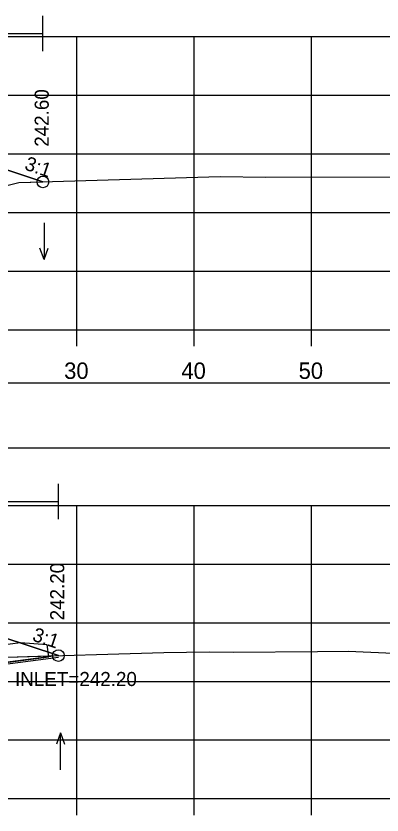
# Model space of a CAD drawing. Extents: x 1369627 to 1374022, y 380035 to 398173.
# Drawn here: x 1372123.3 to 1372154.6, y 382061.4 to 382129.6 of the extents above; entities that cross this region are included whole.
import ezdxf

# ---------------------------------------------------------------- set-up
doc = ezdxf.new("R2010")
doc.units = 0
for name, color, linetype in [('Default', 7, 'Continuous'), ('R_Axis', 7, 'Continuous'), ('R_Axis Annot', 7, 'Continuous'), ('R_Border Notes', 7, 'Continuous'), ('R_Exist Surface', 7, 'Continuous'), ('R_Fin Surface', 7, 'Continuous'), ('R_Grid', 7, 'Continuous'), ('R_MOT', 7, 'Continuous'), ('R_No Plot', 7, 'Continuous'), ('R_Water', 7, 'Continuous'), ('R_Water Annot', 7, 'Continuous'), ('R_Xsect Elev', 7, 'Continuous'), ('R_Xsect Slope', 7, 'Continuous'), ('T_Vehicle Path Rt', 7, 'Continuous')]:
    doc.layers.add(name, color=color, linetype=linetype)

msp = doc.modelspace()

# ---------------------------------------------------------------- linework, layer by layer
at = {"layer": 'Default'}
msp.add_lwpolyline([(1371948.53, 382092.723), (1372248.53, 382092.723), (1372248.53, 382098.245), (1371948.53, 382098.245)], close=True, dxfattribs=at)
at = {"layer": 'R_Axis'}
for p, q in [((1371948.53, 382102.801), (1372248.53, 382102.801)), ((1372128.53, 382101.401), (1372128.53, 382102.801)), ((1372138.53, 382101.401), (1372138.53, 382102.801)), ((1372148.53, 382101.401), (1372148.53, 382102.801)), ((1371948.53, 382062.801), (1372248.53, 382062.801)), ((1372128.53, 382061.401), (1372128.53, 382062.801)), ((1372138.53, 382061.401), (1372138.53, 382062.801)), ((1372148.53, 382061.401), (1372148.53, 382062.801))]:
    msp.add_line(p, q, dxfattribs=at)
at = {"layer": 'R_Exist Surface'}
for points in [[(1372122.567, 382115.096), (1372123.58, 382115.345), (1372140.745, 382115.852), (1372144.66, 382115.796), (1372161.055, 382115.842)], [(1372122.546, 382074.873), (1372135.944, 382075.269), (1372139.818, 382075.321), (1372141.872, 382075.304), (1372149.055, 382075.36), (1372151.656, 382075.378), (1372155.529, 382075.2)]]:
    msp.add_lwpolyline(points, dxfattribs=at)
at = {"layer": 'R_Fin Surface'}
for points in [[(1372069.318, 382114.701), (1372075.02, 382116.602), (1372080.02, 382116.502), (1372083.02, 382116.442), (1372083.52, 382116.442), (1372083.53, 382115.942), (1372084.53, 382115.962), (1372086.53, 382116.002), (1372098.53, 382116.242), (1372110.53, 382116.002), (1372112.53, 382115.962), (1372113.53, 382115.942), (1372113.54, 382116.442), (1372114.04, 382116.442), (1372117.04, 382116.502), (1372122.04, 382116.602), (1372125.63, 382115.405)], [(1372070.304, 382075.069), (1372075.02, 382076.641), (1372080.02, 382076.541), (1372083.02, 382076.481), (1372083.52, 382076.481), (1372083.53, 382075.981), (1372084.53, 382076.001), (1372086.53, 382076.041), (1372098.53, 382076.281), (1372110.53, 382076.041), (1372112.53, 382076.001), (1372113.53, 382075.981), (1372113.54, 382076.481), (1372114.04, 382076.481), (1372117.04, 382076.541), (1372122.04, 382076.641), (1372126.954, 382075.003)]]:
    msp.add_lwpolyline(points, dxfattribs=at)
at = {"layer": 'R_Grid'}
for p, q in [((1371948.53, 382127.801), (1372248.53, 382127.801)), ((1372128.53, 382102.801), (1372128.53, 382127.801)), ((1372138.53, 382102.801), (1372138.53, 382127.801)), ((1372148.53, 382102.801), (1372148.53, 382127.801)), ((1371948.53, 382122.801), (1372248.53, 382122.801)), ((1371948.53, 382117.801), (1372248.53, 382117.801)), ((1371948.53, 382112.801), (1372248.53, 382112.801)), ((1371948.53, 382107.801), (1372248.53, 382107.801)), ((1371948.53, 382102.801), (1372248.53, 382102.801)), ((1371948.53, 382087.801), (1372248.53, 382087.801)), ((1372128.53, 382062.801), (1372128.53, 382087.801)), ((1372138.53, 382062.801), (1372138.53, 382087.801)), ((1372148.53, 382062.801), (1372148.53, 382087.801)), ((1371948.53, 382082.801), (1372248.53, 382082.801)), ((1371948.53, 382077.801), (1372248.53, 382077.801)), ((1371948.53, 382072.801), (1372248.53, 382072.801)), ((1371948.53, 382067.801), (1372248.53, 382067.801)), ((1371948.53, 382062.801), (1372248.53, 382062.801))]:
    msp.add_line(p, q, dxfattribs=at)
at = {"layer": 'R_MOT'}
for p, q in [((1372125.63, 382126.558), (1372125.63, 382129.558)), ((1372069.789, 382128.058), (1372125.63, 382128.058)), ((1372126.954, 382086.65), (1372126.954, 382089.65)), ((1372069.789, 382088.15), (1372126.954, 382088.15))]:
    msp.add_line(p, q, dxfattribs=at)
at = {"layer": 'R_No Plot'}
msp.add_line((1372126.954, 382074.837), (1372118.04, 382073.688), dxfattribs=at)
for centre in [(1372125.63, 382115.405), (1372126.954, 382075.003)]:
    msp.add_circle(centre, 0.5, dxfattribs=at)
at = {"layer": 'R_Water'}
for q in [(1372118.04, 382073.851), (1372118.04, 382073.854)]:
    msp.add_line((1372126.954, 382075.003), q, dxfattribs=at)
msp.add_lwpolyline([(1372119.906, 382075.597), (1372120.097, 382074.11), (1372126.131, 382074.883), (1372125.998, 382075.916), (1372123.708, 382076.085)], close=True, dxfattribs=at)
at = {"layer": 'R_Water Annot'}
for p, q in [((1372125.731, 382111.928), (1372125.731, 382108.786)), ((1372125.731, 382108.786), (1372125.381, 382109.747)), ((1372125.731, 382108.786), (1372126.081, 382109.747)), ((1372127.138, 382068.405), (1372126.788, 382067.444)), ((1372127.138, 382065.263), (1372127.138, 382068.405)), ((1372127.138, 382068.405), (1372127.488, 382067.444))]:
    msp.add_line(p, q, dxfattribs=at)
at = {"layer": 'T_Vehicle Path Rt'}
for points in [[(1372125.63, 382115.405), (1372122.04, 382116.602), (1372117.04, 382116.502), (1372114.04, 382116.442)], [(1372111.881, 382114.971), (1372112.89, 382113.615), (1372114.271, 382113.178), (1372114.546, 382113.084), (1372115.812, 382113.284), (1372116.257, 382113.644), (1372117.697, 382114.96), (1372120.799, 382115.019), (1372122.567, 382115.096), (1372123.58, 382115.345), (1372125.63, 382115.405)], [(1372126.954, 382075.003), (1372122.04, 382076.641), (1372117.04, 382076.541), (1372114.04, 382076.481)], [(1372108.642, 382074.977), (1372108.997, 382074.913), (1372110.728, 382074.052), (1372111.993, 382073.426), (1372112.811, 382073.258), (1372113.734, 382073.087), (1372115.219, 382073.351), (1372115.563, 382073.402), (1372117.24, 382074.516), (1372117.552, 382074.753), (1372118.501, 382074.778), (1372122.546, 382074.873), (1372126.954, 382075.003)]]:
    msp.add_lwpolyline(points, dxfattribs=at)

# ---------------------------------------------------------------- texts
at = {"layer": 'R_Axis Annot'}
for s, p in [('30', (1372127.444, 382098.601)), ('40', (1372137.444, 382098.601)), ('50', (1372147.444, 382098.601))]:
    msp.add_text(s, height=1.4, dxfattribs=at).set_placement(p)
at = {"layer": 'R_Border Notes'}
msp.add_text('F.L. INLET=242.20', height=1.2, dxfattribs=at).set_placement((1372120.043, 382072.403))
at = {"layer": 'R_Xsect Elev'}
for s, p in [('242.60', (1372126.13, 382118.405)), ('242.20', (1372127.454, 382078.003))]:
    msp.add_text(s, height=1.2, rotation=90, dxfattribs=at).set_placement(p)
at = {"layer": 'R_Xsect Slope'}
for p in [(1372123.993, 382116.478), (1372124.655, 382076.297)]:
    msp.add_text('3:1', height=1.2, rotation=341.56677, dxfattribs=at).set_placement(p)

doc.saveas('drawing.dxf')
